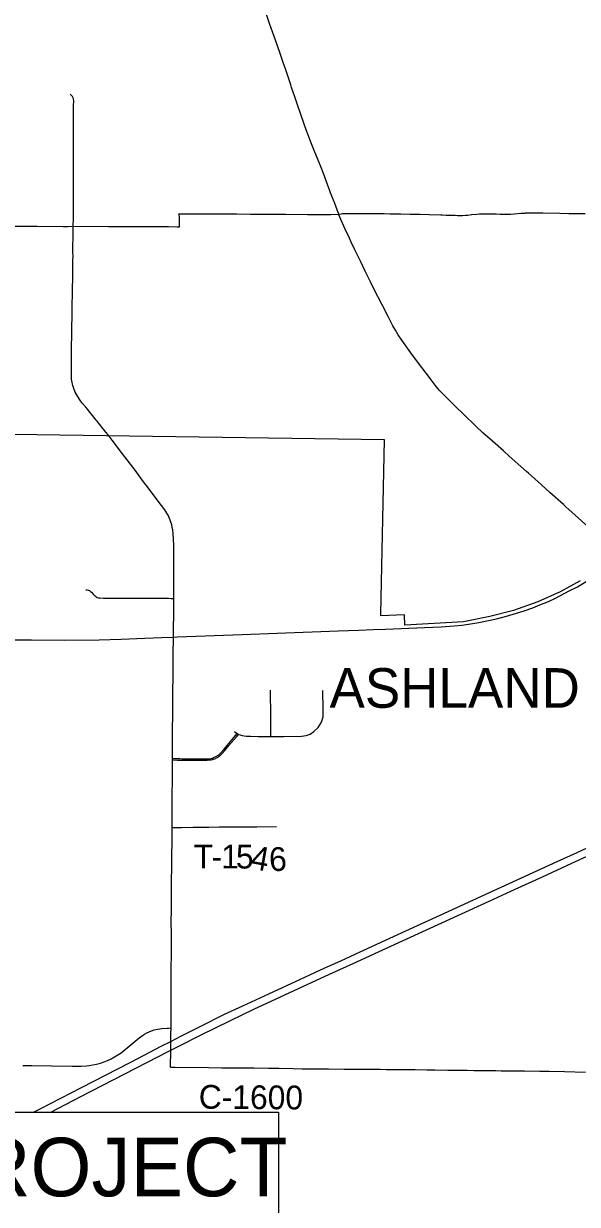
# Model space of a CAD drawing. Extents: x 0 to 34, y 0 to 22.
# Drawn here: x 7.905 to 9.229, y 14.728 to 17.551 of the extents above; entities that cross this region are included whole.
import ezdxf

# ---------------------------------------------------------------- set-up
doc = ezdxf.new("R2010")
doc.units = 0
for name, color, linetype in [('GM_X_Corporation', 7, 'Continuous'), ('GM_X_Corporation_Text', 7, 'Continuous'), ('GM_X_County_Road', 7, 'Continuous'), ('GM_X_County_Road_Text', 7, 'Continuous'), ('GM_X_Interstate_Route', 7, 'Continuous'), ('GM_X_State_Route', 7, 'Continuous'), ('GM_X_Township_Road', 7, 'Continuous'), ('GM_X_Township_Road_Text', 7, 'Continuous'), ('GM_X_US_Route', 7, 'Continuous'), ('SH_Text', 7, 'Continuous')]:
    doc.layers.add(name, color=color, linetype=linetype)

msp = doc.modelspace()

# ---------------------------------------------------------------- linework, layer by layer
at = {"layer": 'GM_X_Corporation'}
msp.add_lwpolyline([(9.2352, 16.219), (9.1874, 16.1929), (9.1345, 16.1686), (9.0762, 16.1479), (9.0193, 16.1333), (8.9567, 16.1212), (8.8162, 16.1129), (8.8158, 16.1376), (8.7587, 16.1349), (8.7587, 16.1401), (8.7679, 16.5557), (7.7696, 16.5704)], dxfattribs=at)
at = {"layer": 'GM_X_County_Road'}
for points in [[(8.0246, 17.1718), (8.0245, 17.1838), (8.0245, 17.1906), (8.0246, 17.1999), (8.0245, 17.2083), (8.0245, 17.22), (8.0244, 17.231), (8.0245, 17.2487), (8.0248, 17.2651), (8.0248, 17.2776), (8.0248, 17.2868), (8.0246, 17.2965), (8.0247, 17.3053), (8.0248, 17.3205), (8.0249, 17.336), (8.025, 17.3466), (8.025, 17.3578), (8.0251, 17.3639), (8.0251, 17.3674), (8.025, 17.3704), (8.0242, 17.3736), (8.0223, 17.3768), (8.0205, 17.3786), (8.0169, 17.3824)], [(8.0249, 17.1595), (8.0248, 17.1622), (8.0246, 17.1691), (8.0246, 17.1718)], [(8.0248, 17.1137), (8.0248, 17.1224), (8.0249, 17.1337), (8.0249, 17.1405), (8.0249, 17.1487), (8.0249, 17.1595)], [(8.024, 17.0668), (8.0239, 17.069), (8.0243, 17.0832), (8.0248, 17.1124), (8.0248, 17.1137)], [(8.0234, 17.0047), (8.0234, 17.0133), (8.0234, 17.0162), (8.0234, 17.0195), (8.0238, 17.0387), (8.024, 17.0535), (8.024, 17.0668)], [(8.0228, 16.947), (8.0228, 16.9577), (8.0234, 16.9856), (8.0235, 16.9948), (8.0234, 17.0047)], [(8.0215, 16.8724), (8.0216, 16.877), (8.0216, 16.8834), (8.0218, 16.8881), (8.0221, 16.8943), (8.0223, 16.9012), (8.0225, 16.9101), (8.0225, 16.9205), (8.0227, 16.9394)], [(8.0227, 16.9394), (8.0228, 16.9438), (8.0228, 16.947)], [(8.0195, 16.7143), (8.0195, 16.7152), (8.0197, 16.7256), (8.0198, 16.7381), (8.0198, 16.7565), (8.0202, 16.7751), (8.0206, 16.8091), (8.0213, 16.8678), (8.0215, 16.8724)], [(8.0285, 16.6698), (8.0252, 16.6785), (8.0228, 16.6861), (8.0205, 16.697), (8.02, 16.7009), (8.0197, 16.705), (8.0195, 16.7106), (8.0195, 16.7143)], [(8.0954, 16.5824), (8.0864, 16.5936), (8.0826, 16.5983), (8.0808, 16.6006), (8.079, 16.6029), (8.0733, 16.6102), (8.0637, 16.6223), (8.0578, 16.6295), (8.0537, 16.6342), (8.0457, 16.6438), (8.0399, 16.6513), (8.0346, 16.6592), (8.0285, 16.6698)], [(8.1071, 16.5679), (8.102, 16.5743), (8.0961, 16.5816), (8.0954, 16.5824)], [(8.2643, 16.1767), (8.2643, 16.1922), (8.2645, 16.2169), (8.2645, 16.2355), (8.2643, 16.2759), (8.2643, 16.2883), (8.2641, 16.3037), (8.2636, 16.3191), (8.2627, 16.3314), (8.2617, 16.3406), (8.2607, 16.3467), (8.2593, 16.3526), (8.2565, 16.3614), (8.2531, 16.37), (8.2505, 16.3756), (8.2475, 16.381), (8.2425, 16.3887), (8.2353, 16.3988), (8.2126, 16.4284), (8.2013, 16.4432), (8.1921, 16.4557), (8.1718, 16.4831), (8.1417, 16.5227), (8.1171, 16.5548), (8.1071, 16.5679)], [(8.2635, 16.0842), (8.2639, 16.1052), (8.2641, 16.1394), (8.2643, 16.1612), (8.2643, 16.1736), (8.2643, 16.1767)], [(8.2612, 15.7908), (8.2612, 15.7939), (8.2615, 15.8451), (8.2615, 15.8637), (8.2618, 15.8979), (8.262, 15.9103), (8.2622, 15.9444), (8.2623, 15.9599), (8.2628, 15.9845), (8.2628, 15.9907), (8.2628, 15.9968), (8.2628, 16.0122), (8.2628, 16.0183), (8.263, 16.0369), (8.263, 16.0493), (8.2634, 16.0773), (8.2635, 16.0842)], [(8.2601, 15.6293), (8.2602, 15.6503), (8.2605, 15.7031), (8.2609, 15.7466), (8.2611, 15.7714), (8.2612, 15.7908)], [(8.2577, 15.1502), (8.2578, 15.1598), (8.2583, 15.2282), (8.2581, 15.2561), (8.2582, 15.2711), (8.2583, 15.2836), (8.2584, 15.2995), (8.2585, 15.3181), (8.2586, 15.343), (8.2586, 15.3678), (8.2586, 15.3802), (8.2584, 15.3988), (8.2586, 15.4361), (8.2589, 15.4733), (8.2596, 15.5634), (8.2602, 15.5945), (8.2603, 15.6069), (8.2601, 15.6254), (8.2601, 15.6293)], [(7.9036, 15.0602), (7.9253, 15.06), (7.9719, 15.0594), (8.0215, 15.059), (8.0432, 15.059), (8.0556, 15.0594), (8.0617, 15.06), (8.0708, 15.0616), (8.0799, 15.0637), (8.0888, 15.0662), (8.0976, 15.0691), (8.1062, 15.0725), (8.1146, 15.0764), (8.1227, 15.0808), (8.1306, 15.0857), (8.1383, 15.0909), (8.1482, 15.0984), (8.1673, 15.1142), (8.1817, 15.1261), (8.1892, 15.1316), (8.1945, 15.1351), (8.1999, 15.1381), (8.2056, 15.1408), (8.2114, 15.1431), (8.2174, 15.1451), (8.2265, 15.1473), (8.2358, 15.1487), (8.2483, 15.1497), (8.2514, 15.1498), (8.2577, 15.1502)], [(8.2568, 15.0563), (8.257, 15.0969), (8.257, 15.1008), (8.2572, 15.1179), (8.2574, 15.135), (8.2577, 15.1502)], [(8.2568, 15.0563), (8.2668, 15.0562), (8.3475, 15.0554), (8.3786, 15.055), (8.4377, 15.0546), (8.4563, 15.0544), (8.4904, 15.054), (8.5153, 15.0537), (8.5495, 15.0532), (8.5712, 15.0526), (8.6055, 15.0522), (8.6203, 15.0521), (8.6338, 15.052), (8.6713, 15.0517), (8.6891, 15.0517), (8.7108, 15.0517), (8.7356, 15.0514), (8.7573, 15.0512), (8.7728, 15.051), (8.8163, 15.0507), (8.8412, 15.0503), (8.8691, 15.0499), (8.8878, 15.0497), (8.9188, 15.0493), (8.9654, 15.0487), (8.981, 15.0485), (8.9996, 15.0483), (9.0213, 15.0482), (9.0337, 15.048), (9.0462, 15.0478), (9.0648, 15.0474), (9.0865, 15.0472), (9.102, 15.0471), (9.1393, 15.047), (9.1611, 15.0467), (9.1983, 15.0456), (9.248, 15.0442)]]:
    msp.add_lwpolyline(points, dxfattribs=at)
at = {"layer": 'GM_X_Interstate_Route'}
for points in [[(7.9294, 14.9488), (7.9446, 14.9567), (8.0439, 15.0079), (8.16, 15.0676), (8.1931, 15.0847), (8.2345, 15.1062), (8.2572, 15.1179), (8.2814, 15.1304), (8.3286, 15.1542), (8.3842, 15.1818), (8.4291, 15.2032), (8.4911, 15.2319), (8.5674, 15.2667), (8.6239, 15.2926), (8.6634, 15.3108), (8.7199, 15.3368), (8.8187, 15.3822), (8.9006, 15.4198), (9.0277, 15.4781), (9.104, 15.513), (9.1804, 15.5477), (9.2285, 15.5695), (9.2642, 15.5862)], [(7.9701, 14.9488), (8.0425, 14.9862), (8.1999, 15.0673), (8.2524, 15.0945), (8.257, 15.0969), (8.2744, 15.106), (8.33, 15.1339), (8.3997, 15.1682), (8.4557, 15.1952), (8.6365, 15.2783), (8.7015, 15.3081), (8.7552, 15.3325), (9.0179, 15.453), (9.08, 15.4816), (9.145, 15.5113), (9.2156, 15.5437), (9.2612, 15.5649)]]:
    msp.add_lwpolyline(points, dxfattribs=at)
at = {"layer": 'GM_X_State_Route'}
for p, q in [((8.5543, 17.3732), (8.5459, 17.3982)), ((8.5615, 17.3517), (8.5543, 17.3732)), ((9.2084, 16.3894), (9.2014, 16.3957)), ((9.2536, 16.3489), (9.2084, 16.3894))]:
    msp.add_line(p, q, dxfattribs=at)
for points in [[(8.5074, 17.5111), (8.4972, 17.5404), (8.4941, 17.5492), (8.4861, 17.5726), (8.4842, 17.5783), (8.4822, 17.5842)], [(8.5459, 17.3982), (8.5438, 17.4046), (8.5317, 17.4406), (8.5257, 17.4583), (8.5176, 17.4817), (8.5074, 17.5111)], [(8.5834, 17.289), (8.5828, 17.2907), (8.5765, 17.3083), (8.5653, 17.3406), (8.5615, 17.3517)], [(8.6251, 17.1838), (8.622, 17.1927), (8.6164, 17.2072), (8.6095, 17.2245), (8.6001, 17.2475), (8.5919, 17.2676), (8.5834, 17.289)], [(8.6373, 17.1508), (8.6313, 17.1664), (8.6251, 17.1838)], [(8.6475, 17.1249), (8.6391, 17.1461), (8.6373, 17.1508)], [(8.6586, 17.095), (8.6579, 17.0968), (8.6482, 17.123), (8.6475, 17.1249)], [(8.684, 17.0379), (8.6737, 17.0596), (8.6637, 17.0823), (8.6589, 17.0941), (8.6586, 17.095)], [(8.7527, 16.8968), (8.7522, 16.8976), (8.734, 16.9337), (8.7219, 16.9588), (8.7113, 16.9812), (8.6964, 17.0119), (8.6883, 17.0286), (8.684, 17.0379)], [(8.8673, 16.7156), (8.8494, 16.7389), (8.8311, 16.7641), (8.8093, 16.7944), (8.8005, 16.8072), (8.7939, 16.8178), (8.7878, 16.8287), (8.7764, 16.8507), (8.7621, 16.8783), (8.7527, 16.8968)], [(8.9519, 16.6218), (8.9424, 16.631), (8.9224, 16.6505), (8.9071, 16.6658), (8.8987, 16.675), (8.8887, 16.687), (8.8794, 16.6994), (8.8683, 16.7143), (8.8673, 16.7156)], [(9.0258, 16.5526), (9.003, 16.5728), (8.9871, 16.5877), (8.9559, 16.6181), (8.9519, 16.6218)], [(9.1074, 16.4802), (9.0938, 16.4925), (9.0657, 16.5171), (9.0518, 16.5295), (9.0258, 16.5526)], [(9.1436, 16.4476), (9.1421, 16.4489), (9.1122, 16.4759), (9.1074, 16.4802)], [(9.2014, 16.3957), (9.1952, 16.4011), (9.163, 16.4303), (9.1436, 16.4476)]]:
    msp.add_lwpolyline(points, dxfattribs=at)
at = {"layer": 'GM_X_Township_Road'}
for points in [[(8.2778, 17.0655), (8.2778, 17.0671), (8.2782, 17.0796), (8.278, 17.0888), (8.2773, 17.0935), (8.2763, 17.0963)], [(8.2763, 17.0963), (8.2775, 17.0962), (8.2817, 17.0961), (8.2872, 17.096), (8.3111, 17.0959), (8.3483, 17.0959), (8.373, 17.096)], [(8.373, 17.096), (8.3855, 17.0961), (8.4152, 17.0958), (8.4472, 17.0955), (8.4699, 17.0952), (8.48, 17.0952), (8.5097, 17.0951), (8.5314, 17.0951), (8.5841, 17.0949), (8.6152, 17.0947), (8.6304, 17.0949), (8.6399, 17.0949), (8.6586, 17.095)], [(8.6586, 17.095), (8.6605, 17.0954), (8.6641, 17.0962), (8.6673, 17.0967), (8.6708, 17.097), (8.711, 17.0972), (8.7296, 17.097), (8.7567, 17.0968)], [(8.7567, 17.0968), (8.7668, 17.0967), (8.7817, 17.0965)], [(8.7817, 17.0965), (8.7884, 17.0963), (8.807, 17.0959), (8.8286, 17.0955), (8.8532, 17.095), (8.8748, 17.0945), (8.9024, 17.0936)], [(8.9024, 17.0936), (8.9057, 17.0935), (8.9148, 17.0933), (8.9363, 17.0927), (8.9425, 17.0926), (8.9487, 17.0925), (8.9545, 17.0925), (8.9612, 17.0928), (8.9673, 17.0934), (8.9753, 17.0944)], [(8.9753, 17.0944), (8.9764, 17.0945), (8.9887, 17.0956), (8.9949, 17.0958), (9.0134, 17.0958), (9.0195, 17.0959), (9.0345, 17.096)], [(9.0345, 17.096), (9.0441, 17.0956), (9.0503, 17.0952), (9.0595, 17.0951), (9.0688, 17.0953), (9.0782, 17.0959), (9.0936, 17.0974), (9.104, 17.0981)], [(9.104, 17.0981), (9.1059, 17.0982), (9.1214, 17.0986), (9.1461, 17.0984), (9.1864, 17.0974), (9.2082, 17.0972), (9.2474, 17.0967)], [(7.8213, 17.067), (7.8375, 17.0669), (7.9031, 17.0666), (7.938, 17.0664), (7.9989, 17.066), (8.0113, 17.0663), (8.024, 17.0668)], [(8.024, 17.0668), (8.1082, 17.0663), (8.1859, 17.066), (8.1876, 17.0659)], [(8.1876, 17.0659), (8.2321, 17.0657), (8.252, 17.0656), (8.2725, 17.0655), (8.2778, 17.0655)], [(8.0541, 16.1973), (8.0572, 16.197), (8.0601, 16.1965), (8.0629, 16.1954), (8.0654, 16.1937), (8.0676, 16.1915), (8.0716, 16.1868), (8.0738, 16.1846), (8.0762, 16.1826), (8.0787, 16.1808), (8.0814, 16.1793), (8.0844, 16.1783), (8.0874, 16.1779), (8.0967, 16.1776), (8.1154, 16.1777), (8.134, 16.1776), (8.1588, 16.1778), (8.1773, 16.1777), (8.2178, 16.1772), (8.2395, 16.1774), (8.252, 16.1771), (8.2582, 16.1769), (8.2643, 16.1767)], [(8.4093, 15.8585), (8.4123, 15.856), (8.4156, 15.8539), (8.4173, 15.8527), (8.4192, 15.8518), (8.4227, 15.8505), (8.4275, 15.8494), (8.4321, 15.8486), (8.4382, 15.8478), (8.4474, 15.8472), (8.466, 15.8471), (8.4959, 15.8471), (8.5273, 15.847), (8.5694, 15.8472), (8.5809, 15.8488), (8.5905, 15.8525), (8.5993, 15.8587), (8.6089, 15.8686), (8.6173, 15.8809), (8.6212, 15.8939), (8.6215, 15.9113), (8.6206, 15.9565)], [(8.4959, 15.8471), (8.4958, 15.8545), (8.4958, 15.8641), (8.4959, 15.8844), (8.4959, 15.8936), (8.4954, 15.9575)], [(8.2612, 15.7939), (8.2786, 15.7938), (8.2836, 15.7937), (8.2911, 15.7937), (8.3021, 15.7935), (8.314, 15.7934), (8.3263, 15.7933), (8.3411, 15.7932), (8.3446, 15.7932), (8.3487, 15.7934), (8.3504, 15.7936), (8.3534, 15.7942), (8.3564, 15.7951), (8.3593, 15.7962), (8.365, 15.7989), (8.3703, 15.8021), (8.3728, 15.804), (8.3752, 15.8061), (8.3774, 15.8083), (8.3835, 15.8154), (8.4115, 15.849), (8.4156, 15.8539)], [(8.2612, 15.7908), (8.2733, 15.7904), (8.2809, 15.7903), (8.308, 15.7901), (8.3316, 15.7898), (8.3441, 15.7902), (8.3503, 15.7906), (8.3534, 15.7911), (8.3564, 15.7917), (8.3594, 15.7926), (8.3623, 15.7937), (8.3679, 15.7964), (8.3706, 15.798), (8.3732, 15.7997), (8.3756, 15.8017), (8.3801, 15.806), (8.3863, 15.813), (8.3962, 15.8249), (8.4144, 15.8462), (8.4192, 15.8518)], [(8.2601, 15.6293), (8.2726, 15.6295), (8.2831, 15.6293), (8.3107, 15.6297), (8.3479, 15.63), (8.3726, 15.6305), (8.4292, 15.631), (8.4631, 15.6308), (8.5098, 15.6317)]]:
    msp.add_lwpolyline(points, dxfattribs=at)
at = {"layer": 'GM_X_US_Route'}
msp.add_lwpolyline([(7.881, 16.0781), (7.9244, 16.0776), (8.0021, 16.0772), (8.086, 16.0779), (8.1388, 16.0796), (8.1947, 16.0817), (8.235, 16.0831), (8.2635, 16.0842), (8.2723, 16.0846), (8.4274, 16.0906), (8.5112, 16.0937), (8.657, 16.0994), (8.7066, 16.1013), (8.7408, 16.1027), (8.7703, 16.1037), (8.863, 16.1069), (8.9033, 16.1092), (8.9343, 16.1112), (8.9529, 16.1131), (8.9683, 16.1152), (8.9929, 16.1193), (9.0204, 16.1247), (9.0386, 16.1288), (9.0596, 16.1344), (9.0836, 16.1413), (9.1013, 16.147), (9.1219, 16.1543), (9.1393, 16.1611), (9.1593, 16.1697), (9.1762, 16.1776), (9.2094, 16.1946), (9.2286, 16.2049), (9.2563, 16.2213)], dxfattribs=at)
at = {"layer": 'SH_Text'}
msp.add_lwpolyline([(8.5144, 14.6677), (8.5144, 14.2649), (6.9817, 14.2649), (6.9817, 14.9488), (8.5144, 14.9488), (8.5144, 14.6677)], dxfattribs=at)

# ---------------------------------------------------------------- texts
at = {"layer": 'GM_X_Corporation_Text'}
msp.add_text('ASHLAND', height=0.0947, rotation=0, dxfattribs=at).set_placement((8.6364, 15.9154))
at = {"layer": 'GM_X_County_Road_Text'}
msp.add_text('C-1600', height=0.05682, rotation=359.542, dxfattribs=at).set_placement((8.3238, 14.9571))
at = {"layer": 'GM_X_Township_Road_Text'}
for s, rotation, p in [('T', 359.9957, (8.3118, 15.5314)), ('1', 359.8751, (8.3776, 15.5314)), ('5', 359.438, (8.4125, 15.5313)), ('4', 350.0526, (8.4451, 15.5312)), ('6', 2.7583, (8.4932, 15.5243)), ('-', 359.9688, (8.3543, 15.5314))]:
    msp.add_text(s, height=0.0568, rotation=rotation, dxfattribs=at).set_placement(p)
at = {"layer": 'SH_Text'}
msp.add_text('BEGIN PROJECT', height=0.14, dxfattribs=at).set_placement((7.0273, 14.7475))

doc.saveas('drawing.dxf')
